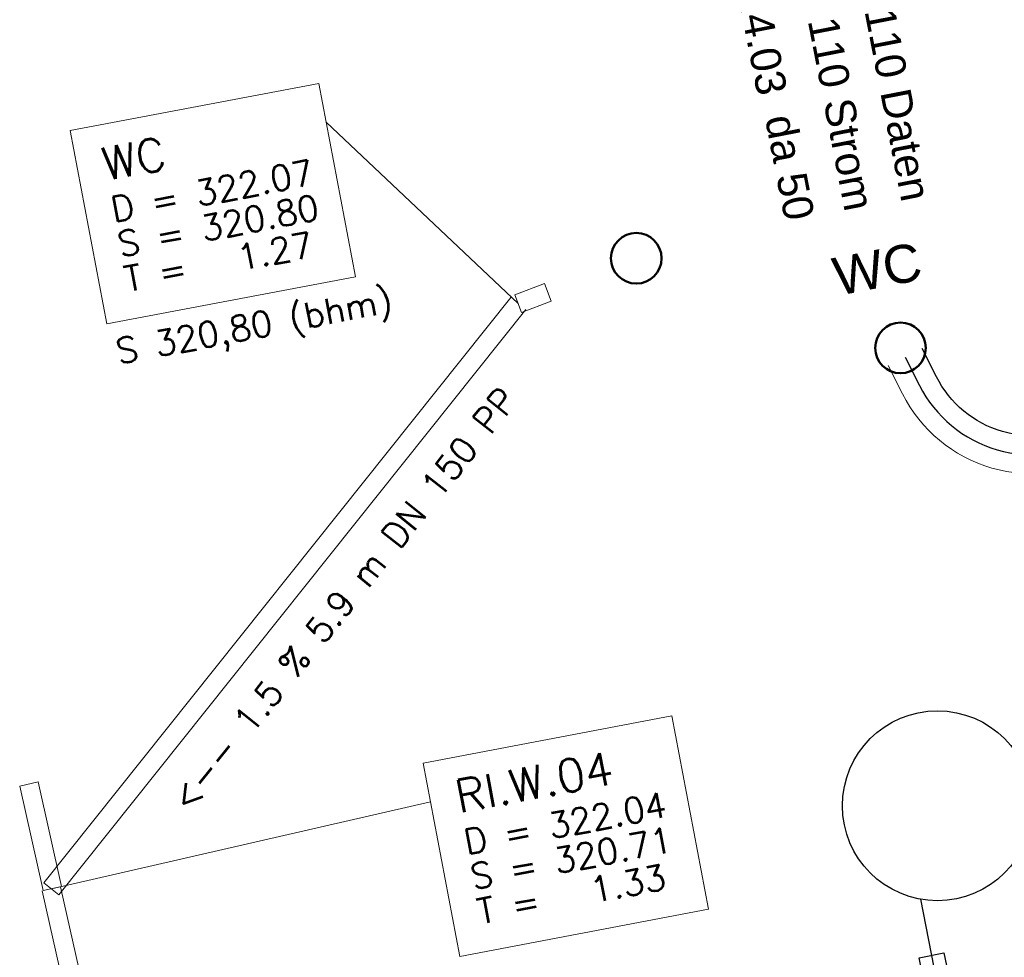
# Model space of a CAD drawing. Header units: metres. Extents: x -502 to 161, y -108 to 174.
# Tile 483 of 656: x -80.26 to -72.48, y -9.24 to -1.83. Entities that reach past the tile are written whole.
import ezdxf

# ---------------------------------------------------------------- set-up
doc = ezdxf.new("R2010")
doc.units = ezdxf.units.M
doc.header["$LTSCALE"] = 0.1
doc.linetypes.add('237', pattern=[93, 75, -18])
doc.layers.add('BRI32-005.03-5f06-Koordinierung Schemaplan 4 BA ZOB Teilbereich 2 Ost - Bahnhofsallee 2023-01-21', color=7, linetype='Continuous')
doc.styles.add('Arial', font='arial.ttf')
doc.styles.add('Txt', font='txt_____.ttf')

msp = doc.modelspace()

# ---------------------------------------------------------------- linework, layer by layer
at = {"layer": 'BRI32-005.03-5f06-Koordinierung Schemaplan 4 BA ZOB Teilbereich 2 Ost - Bahnhofsallee 2023-01-21', "color": 1, "linetype": 'Continuous', "lineweight": 20, "true_color": 0xff0000, "transparency": 33554687}
for p, q in [((-76.3221, -4.075), (-77.8385, -2.6425)), ((-76.3491, -4.0052), (-76.1157, -3.9157)), ((-76.2953, -4.1453), (-76.0619, -4.0557)), ((-80.113, -7.8528), (-79.9284, -8.6783)), ((-80.2594, -7.8855), (-80.0748, -8.711)), ((-80.0091, -8.696), (-77.0155, -8.0091))]:
    msp.add_line(p, q, dxfattribs=at)
at = {"layer": 'BRI32-005.03-5f06-Koordinierung Schemaplan 4 BA ZOB Teilbereich 2 Ost - Bahnhofsallee 2023-01-21', "color": 7, "linetype": 'Continuous', "lineweight": 9, "transparency": 33554687}
for p, q in [((-76.0619, -4.0557), (-76.1157, -3.9157)), ((-76.3491, -4.0052), (-76.2953, -4.1453)), ((-80.113, -7.8528), (-80.2594, -7.8855)), ((-80.0748, -8.711), (-79.9284, -8.6783))]:
    msp.add_line(p, q, dxfattribs=at)
at = {"layer": 'BRI32-005.03-5f06-Koordinierung Schemaplan 4 BA ZOB Teilbereich 2 Ost - Bahnhofsallee 2023-01-21', "color": 142, "linetype": 'Continuous', "lineweight": 30, "true_color": 0x0099cc, "transparency": 33554687}
msp.add_line((-73.1445, -8.7792), (-73.039, -9.3191), dxfattribs=at)
at = {"layer": 'BRI32-005.03-5f06-Koordinierung Schemaplan 4 BA ZOB Teilbereich 2 Ost - Bahnhofsallee 2023-01-21', "color": 7, "linetype": 'Continuous', "lineweight": 30, "transparency": 33554687, "flags": 128}
msp.add_lwpolyline([(-59.4555, -2.0415), (-66.5734, -2.7841), (-66.5734, -2.7841, 0.195706), (-67.2384, -3.1393), (-67.2384, -3.1393, -0.173025), (-67.8167, -3.4815), (-67.8844, -3.4946), (-67.8844, -3.4946, 0.086687), (-71.8252, -4.9989), (-71.8252, -4.9989), (-71.8252, -4.9989, -0.435074), (-73.02, -4.6531), (-73.02, -4.6531), (-73.1329, -4.4301)], format="xyb", dxfattribs=at)
at = {"layer": 'BRI32-005.03-5f06-Koordinierung Schemaplan 4 BA ZOB Teilbereich 2 Ost - Bahnhofsallee 2023-01-21', "color": 1, "linetype": '237', "lineweight": 20, "true_color": 0xff0000, "transparency": 33554687, "flags": 128}
msp.add_lwpolyline([(-59.7151, -2.2724, -0.442236), (-60.1533, -2.8684), (-66.2758, -3.5072, -0.01694), (-66.4302, -3.518), (-67.8273, -3.7891), (-67.8273, -3.7891, 0.086682), (-71.6714, -5.2564), (-71.6714, -5.2564, -0.43501), (-73.2877, -4.7886), (-73.4006, -4.5655)], format="xyb", dxfattribs=at)
at = {"layer": 'BRI32-005.03-5f06-Koordinierung Schemaplan 4 BA ZOB Teilbereich 2 Ost - Bahnhofsallee 2023-01-21', "color": 7, "linetype": 'Continuous', "lineweight": 13, "transparency": 33554687, "flags": 128}
for points in [[(-79.8614, -2.7097), (-77.8964, -2.3371), (-77.6069, -3.8639), (-79.5719, -4.2365), (-79.8614, -2.7097)], [(-77.0734, -7.7037), (-75.1084, -7.3311), (-74.8189, -8.8579), (-76.7839, -9.2305), (-77.0734, -7.7037)]]:
    msp.add_lwpolyline(points, dxfattribs=at)
at = {"layer": 'BRI32-005.03-5f06-Koordinierung Schemaplan 4 BA ZOB Teilbereich 2 Ost - Bahnhofsallee 2023-01-21', "color": 1, "linetype": 'Continuous', "lineweight": 20, "true_color": 0xff0000, "transparency": 33554687, "flags": 128}
for points in [[(-79.8614, -2.7097), (-77.8964, -2.3371), (-77.6069, -3.8639), (-79.5719, -4.2365), (-79.8614, -2.7097)], [(-77.0734, -7.7037), (-75.1084, -7.3311), (-74.8189, -8.8579), (-76.7839, -9.2305), (-77.0734, -7.7037)]]:
    msp.add_lwpolyline(points, dxfattribs=at)
at = {"layer": 'BRI32-005.03-5f06-Koordinierung Schemaplan 4 BA ZOB Teilbereich 2 Ost - Bahnhofsallee 2023-01-21', "color": 3, "linetype": 'Continuous', "lineweight": 30, "true_color": 0x00ff00, "transparency": 33554687, "flags": 128}
msp.add_lwpolyline([(-73.2667, -4.4978), (-73.1539, -4.7209, 0.434654), (-71.7494, -5.1283), (-71.7494, -5.1283, -0.086711), (-67.8558, -3.6419), (-67.8558, -3.6419), (-66.5111, -3.3809), (-60.8706, -2.7924, -0.072884), (-60.5808, -2.8044), (-59.2596, -3.0545, 0.096733), (-58.6463, -3.0509)], format="xyb", dxfattribs=at)
at = {"layer": 'BRI32-005.03-5f06-Koordinierung Schemaplan 4 BA ZOB Teilbereich 2 Ost - Bahnhofsallee 2023-01-21', "color": 1, "linetype": 'Continuous', "lineweight": 13, "true_color": 0xff0000, "transparency": 33554687, "flags": 128}
for points in [[(-76.3807, -4.0282), (-80.0677, -8.6492), (-79.9505, -8.7428), (-76.2635, -4.1218)], [(-80.0823, -8.7124), (-78.6573, -15.0534), (-78.5109, -15.0206), (-79.9359, -8.6796)]]:
    msp.add_lwpolyline(points, dxfattribs=at)
at = {"layer": 'BRI32-005.03-5f06-Koordinierung Schemaplan 4 BA ZOB Teilbereich 2 Ost - Bahnhofsallee 2023-01-21', "color": 142, "linetype": 'Continuous', "lineweight": 30, "true_color": 0x0099cc, "transparency": 33554687, "flags": 128}
msp.add_lwpolyline([(-72.9207, -9.3967), (-73.1165, -9.4374), (-73.1572, -9.2416), (-72.9614, -9.2009), (-72.9197, -9.4014)], dxfattribs=at)
at = {"layer": 'BRI32-005.03-5f06-Koordinierung Schemaplan 4 BA ZOB Teilbereich 2 Ost - Bahnhofsallee 2023-01-21', "color": 1, "linetype": 'Continuous', "lineweight": 50, "true_color": 0xff0000, "transparency": 33554687}
for centre in [(-75.3901, -3.7175), (-73.3033, -4.4257)]:
    msp.add_circle(centre, 0.2, dxfattribs=at)
at = {"layer": 'BRI32-005.03-5f06-Koordinierung Schemaplan 4 BA ZOB Teilbereich 2 Ost - Bahnhofsallee 2023-01-21', "color": 142, "linetype": 'Continuous', "lineweight": 30, "true_color": 0x0099cc, "transparency": 33554687}
msp.add_circle((-73.0119, -8.041), 0.75, dxfattribs=at)

# ---------------------------------------------------------------- texts
at = {"layer": 'BRI32-005.03-5f06-Koordinierung Schemaplan 4 BA ZOB Teilbereich 2 Ost - Bahnhofsallee 2023-01-21', "color": 1, "true_color": 0xff0000, "transparency": 33554687, "attachment_point": 1, "line_spacing_factor": 0.25}
for s, insert, char_height, rotation, style in [('RV 24.4.03', (-74.5144, -0.7534), 0.24, 280.98009, 'Arial'), ('da 50', (-74.1387, -2.5648), 0.24, 280.98009, 'Arial'), ('WC', (-79.6277, -2.8503), 0.26, 10.737, 'Txt'), ('D = 322.07', (-79.5543, -3.2374), 0.2, 10.737, 'Txt'), ('S = 320.80', (-79.5021, -3.5125), 0.2, 10.737, 'Txt'), ('T =   1.27', (-79.4499, -3.7876), 0.2, 10.737, 'Txt'), ('S 320,80 (bhm)', (-79.5141, -4.3576), 0.2, 10.79631, 'Txt'), ('<-- 1.5 % 5.9 m DN 150 PP', (-79.0772, -7.9778), 0.2, 51.41436, 'Txt'), ('RI.W.04', (-76.8397, -7.8443), 0.26, 10.737, 'Txt'), ('D = 322.04', (-76.7663, -8.2314), 0.2, 10.737, 'Txt'), ('S = 320.71', (-76.7141, -8.5065), 0.2, 10.737, 'Txt'), ('T =   1.33', (-76.6619, -8.7816), 0.2, 10.737, 'Txt')]:
    msp.add_mtext(s, dxfattribs=dict(at, insert=insert, char_height=char_height, rotation=rotation, style=style))
at = {"layer": 'BRI32-005.03-5f06-Koordinierung Schemaplan 4 BA ZOB Teilbereich 2 Ost - Bahnhofsallee 2023-01-21', "color": 7, "transparency": 33554687, "char_height": 0.24, "attachment_point": 1, "rotation": 280.98009, "line_spacing_factor": 0.25, "style": 'Arial'}
for s, insert in [('da 110 Daten', (-73.4417, -1.2613)), ('da 110 Strom', (-73.8896, -1.3376))]:
    msp.add_mtext(s, dxfattribs=dict(at, insert=insert))
at = {"layer": 'BRI32-005.03-5f06-Koordinierung Schemaplan 4 BA ZOB Teilbereich 2 Ost - Bahnhofsallee 2023-01-21', "color": 20, "true_color": 0xff3f00, "transparency": 33554687, "insert": (-73.858, -3.7206), "char_height": 0.3, "attachment_point": 1, "rotation": 10.98009, "line_spacing_factor": 0.25, "style": 'Arial'}
msp.add_mtext('WC', dxfattribs=at)

doc.saveas('drawing.dxf')
